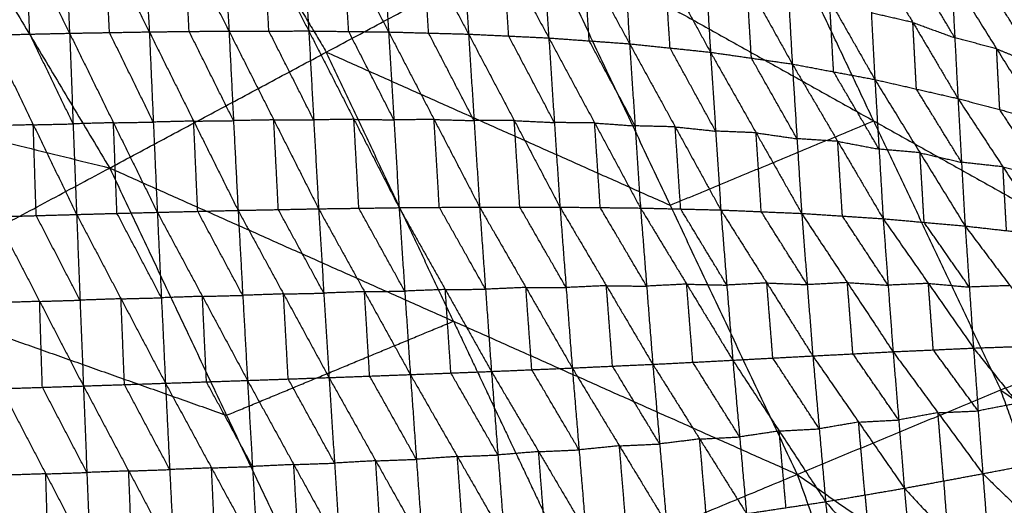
# Model space of a CAD drawing. Header units: millimetres. Extents: x -106 to 110, y -96 to 120.
# Tile 945 of 1020: x 66.24 to 79.39, y 42.53 to 49.01. Entities that reach past the tile are written whole.
import ezdxf

# ---------------------------------------------------------------- set-up
doc = ezdxf.new("R2010")
doc.units = ezdxf.units.MM
doc.header["$MEASUREMENT"] = 0
doc.layers.add('Default', color=7, linetype='Continuous', true_color=0x000000)

msp = doc.modelspace()

# ---------------------------------------------------------------- linework, layer by layer
at = {"layer": 'Default'}
for points in [[(63.687, 53.294, 4.676), (65.564, 50.162, 4.676), (67.441, 47.031, 4.676)], [(78.421, 52.9, 6.953), (80.244, 49.047, 6.953), (82.066, 45.195, 6.953)], [(78.421, 52.9, 6.953), (81.724, 49.661, 7.449), (85.027, 46.421, 7.944)], [(68.458, 51.71, 5.132), (69.397, 50.144, 5.132), (70.335, 48.578, 5.132)], [(77.648, 47.66, 6.271), (76.737, 49.586, 6.271), (75.826, 51.513, 6.271)], [(65.744, 51.144, -1.315), (66.325, 49.987, -1.551), (66.905, 48.83, -1.787)], [(66.796, 51.159, -1.177), (66.85, 49.994, -1.482), (66.905, 48.83, -1.787)], [(66.796, 51.159, -1.177), (67.383, 50.003, -1.411), (67.97, 48.848, -1.644)], [(67.85, 51.165, -1.024), (67.91, 50.007, -1.334), (67.97, 48.848, -1.644)], [(67.85, 51.165, -1.024), (68.442, 50.012, -1.252), (69.035, 48.859, -1.481)], [(68.905, 51.161, -0.851), (68.97, 50.01, -1.166), (69.035, 48.859, -1.481)], [(68.905, 51.161, -0.851), (69.503, 50.01, -1.072), (70.101, 48.86, -1.294)], [(69.963, 51.14, -0.657), (70.032, 50, -0.975), (70.101, 48.86, -1.294)], [(69.963, 51.14, -0.657), (70.565, 49.994, -0.869), (71.168, 48.847, -1.081)], [(71.026, 51.1, -0.44), (71.097, 49.973, -0.76), (71.168, 48.847, -1.081)], [(71.026, 51.1, -0.44), (71.631, 49.959, -0.64), (72.236, 48.818, -0.84)], [(72.091, 51.035, -0.198), (72.163, 49.926, -0.519), (72.236, 48.818, -0.84)], [(72.091, 51.035, -0.198), (72.7, 49.901, -0.383), (73.308, 48.767, -0.569)], [(73.166, 50.936, 0.07), (73.237, 49.852, -0.249), (73.308, 48.767, -0.569)], [(73.166, 50.936, 0.07), (73.777, 49.813, -0.099), (74.387, 48.689, -0.268)], [(74.252, 50.795, 0.363), (74.32, 49.742, 0.048), (74.387, 48.689, -0.268)], [(74.252, 50.795, 0.363), (74.86, 49.685, 0.211), (75.468, 48.576, 0.06)], [(75.345, 50.597, 0.678), (75.407, 49.587, 0.369), (75.468, 48.576, 0.06)], [(75.345, 50.597, 0.678), (75.953, 49.508, 0.547), (76.561, 48.419, 0.417)], [(76.453, 50.331, 1.015), (76.507, 49.375, 0.716), (76.561, 48.419, 0.417)], [(76.453, 50.331, 1.015), (77.059, 49.271, 0.908), (77.664, 48.212, 0.802)], [(67.441, 47.031, 4.676), (70.335, 48.578, 5.132), (73.23, 50.125, 5.589)], [(73.23, 50.125, 5.589), (74.929, 46.534, 5.589), (76.627, 42.942, 5.589)], [(73.23, 50.125, 5.589), (77.648, 47.66, 6.271), (82.066, 45.195, 6.953)], [(67.438, 48.839, -1.715), (67.41, 49.421, -1.563), (67.383, 50.003, -1.411)], [(68.502, 48.854, -1.562), (68.472, 49.433, -1.407), (68.442, 50.012, -1.252)], [(69.568, 48.859, -1.387), (69.535, 49.435, -1.23), (69.503, 50.01, -1.072)], [(70.634, 48.853, -1.187), (70.6, 49.424, -1.028), (70.565, 49.994, -0.869)], [(66.373, 48.818, -1.85), (66.349, 49.402, -1.7), (66.325, 49.987, -1.551)], [(71.702, 48.832, -0.96), (71.666, 49.396, -0.8), (71.631, 49.959, -0.64)], [(72.772, 48.793, -0.704), (72.736, 49.347, -0.544), (72.7, 49.901, -0.383)], [(77.57, 49.989, 1.373), (77.617, 49.1, 1.087), (77.664, 48.212, 0.802)], [(77.57, 49.989, 1.373), (78.172, 48.973, 1.293), (78.774, 47.958, 1.214)], [(73.848, 48.728, -0.418), (73.812, 49.27, -0.259), (73.777, 49.813, -0.099)], [(78.732, 48.769, 1.482), (78.431, 49.277, 1.522), (78.13, 49.785, 1.561)], [(74.928, 48.633, -0.104), (74.894, 49.159, 0.054), (74.86, 49.685, 0.211)], [(76.015, 48.498, 0.238), (75.984, 49.003, 0.393), (75.953, 49.508, 0.547)], [(78.69, 49.58, 1.75), (78.732, 48.769, 1.482), (78.774, 47.958, 1.214)], [(78.69, 49.58, 1.75), (79.291, 48.622, 1.703), (79.892, 47.663, 1.657)], [(57.851, 49.395, 4.188), (62.646, 48.213, 4.432), (67.441, 47.031, 4.676)], [(79.851, 48.391, 1.903), (79.551, 48.87, 1.926), (79.25, 49.35, 1.949)], [(77.113, 48.315, 0.609), (77.086, 48.793, 0.759), (77.059, 49.271, 0.908)], [(78.172, 48.973, 1.293), (77.895, 49.037, 1.19), (77.617, 49.1, 1.087)], [(78.219, 48.085, 1.008), (78.196, 48.529, 1.151), (78.172, 48.973, 1.293)], [(78.172, 48.973, 1.293), (78.452, 48.871, 1.388), (78.732, 48.769, 1.482)], [(65.841, 48.806, -1.912), (66.373, 48.818, -1.85), (66.905, 48.83, -1.787)], [(66.952, 47.62, -1.837), (66.663, 48.219, -1.843), (66.373, 48.818, -1.85)], [(66.905, 48.83, -1.787), (67.438, 48.839, -1.715), (67.97, 48.848, -1.644)], [(66.905, 48.83, -1.787), (66.952, 47.62, -1.837), (66.999, 46.411, -1.888)], [(66.905, 48.83, -1.787), (67.491, 47.635, -1.77), (68.077, 46.44, -1.753)], [(68.024, 47.644, -1.699), (67.731, 48.242, -1.707), (67.438, 48.839, -1.715)], [(67.97, 48.848, -1.644), (68.502, 48.854, -1.562), (69.035, 48.859, -1.481)], [(67.97, 48.848, -1.644), (68.024, 47.644, -1.699), (68.077, 46.44, -1.753)], [(67.97, 48.848, -1.644), (68.563, 47.657, -1.621), (69.156, 46.466, -1.598)], [(69.095, 47.663, -1.54), (68.799, 48.258, -1.551), (68.502, 48.854, -1.562)], [(69.035, 48.859, -1.481), (69.568, 48.859, -1.387), (70.101, 48.86, -1.294)], [(69.035, 48.859, -1.481), (69.095, 47.663, -1.54), (69.156, 46.466, -1.598)], [(69.035, 48.859, -1.481), (69.633, 47.673, -1.45), (70.232, 46.487, -1.42)], [(70.166, 47.673, -1.357), (69.867, 48.266, -1.372), (69.568, 48.859, -1.387)], [(70.101, 48.86, -1.294), (70.166, 47.673, -1.357), (70.232, 46.487, -1.42)], [(70.101, 48.86, -1.294), (70.634, 48.853, -1.187), (71.168, 48.847, -1.081)], [(70.101, 48.86, -1.294), (70.704, 47.681, -1.254), (71.308, 46.502, -1.214)], [(71.238, 47.674, -1.148), (70.936, 48.264, -1.168), (70.634, 48.853, -1.187)], [(71.168, 48.847, -1.081), (71.238, 47.674, -1.148), (71.308, 46.502, -1.214)], [(71.168, 48.847, -1.081), (71.702, 48.832, -0.96), (72.236, 48.818, -0.84)], [(71.168, 48.847, -1.081), (71.775, 47.678, -1.03), (72.383, 46.51, -0.98)], [(72.309, 47.664, -0.91), (72.005, 48.248, -0.935), (71.702, 48.832, -0.96)], [(72.236, 48.818, -0.84), (72.309, 47.664, -0.91), (72.383, 46.51, -0.98)], [(72.236, 48.818, -0.84), (72.772, 48.793, -0.704), (73.308, 48.767, -0.569)], [(72.236, 48.818, -0.84), (72.846, 47.664, -0.777), (73.457, 46.509, -0.715)], [(65.841, 48.806, -1.912), (66.42, 47.608, -1.9), (66.999, 46.411, -1.888)], [(73.382, 47.638, -0.642), (73.077, 48.215, -0.673), (72.772, 48.793, -0.704)], [(73.308, 48.767, -0.569), (73.382, 47.638, -0.642), (73.457, 46.509, -0.715)], [(73.308, 48.767, -0.569), (73.848, 48.728, -0.418), (74.387, 48.689, -0.268)], [(73.308, 48.767, -0.569), (73.92, 47.632, -0.493), (74.533, 46.497, -0.418)], [(74.46, 47.593, -0.343), (74.154, 48.161, -0.381), (73.848, 48.728, -0.418)], [(74.387, 48.689, -0.268), (74.46, 47.593, -0.343), (74.533, 46.497, -0.418)], [(74.387, 48.689, -0.268), (74.928, 48.633, -0.104), (75.468, 48.576, 0.06)], [(74.387, 48.689, -0.268), (74.997, 47.58, -0.18), (75.606, 46.471, -0.093)], [(79.291, 48.622, 1.703), (79.012, 48.695, 1.593), (78.732, 48.769, 1.482)], [(70.335, 48.578, 5.132), (72.632, 47.556, 5.36), (74.929, 46.534, 5.589)], [(72.034, 44.986, 5.132), (71.185, 46.782, 5.132), (70.335, 48.578, 5.132)], [(75.537, 47.523, -0.017), (75.232, 48.078, -0.06), (74.928, 48.633, -0.104)], [(75.468, 48.576, 0.06), (75.537, 47.523, -0.017), (75.606, 46.471, -0.093)], [(75.468, 48.576, 0.06), (76.015, 48.498, 0.238), (76.561, 48.419, 0.417)], [(75.468, 48.576, 0.06), (76.077, 47.501, 0.162), (76.686, 46.425, 0.264)], [(79.333, 47.81, 1.436), (79.312, 48.216, 1.569), (79.291, 48.622, 1.703)], [(79.291, 48.622, 1.703), (79.571, 48.506, 1.803), (79.851, 48.391, 1.903)], [(76.624, 47.422, 0.34), (76.319, 47.96, 0.289), (76.015, 48.498, 0.238)], [(76.561, 48.419, 0.417), (76.624, 47.422, 0.34), (76.686, 46.425, 0.264)], [(76.561, 48.419, 0.417), (77.113, 48.315, 0.609), (77.664, 48.212, 0.802)], [(76.561, 48.419, 0.417), (77.168, 47.387, 0.534), (77.775, 46.354, 0.652)], [(77.72, 47.283, 0.727), (77.416, 47.799, 0.668), (77.113, 48.315, 0.609)], [(77.664, 48.212, 0.802), (77.72, 47.283, 0.727), (77.775, 46.354, 0.652)], [(77.664, 48.212, 0.802), (78.219, 48.085, 1.008), (78.774, 47.958, 1.214)], [(77.664, 48.212, 0.802), (78.267, 47.234, 0.937), (78.87, 46.257, 1.071)], [(78.822, 47.107, 1.143), (78.521, 47.596, 1.076), (78.219, 48.085, 1.008)], [(78.774, 47.958, 1.214), (78.822, 47.107, 1.143), (78.87, 46.257, 1.071)], [(78.774, 47.958, 1.214), (79.333, 47.81, 1.436), (79.892, 47.663, 1.657)], [(78.774, 47.958, 1.214), (79.376, 47.046, 1.369), (79.977, 46.133, 1.524)], [(79.935, 46.898, 1.591), (79.634, 47.354, 1.513), (79.333, 47.81, 1.436)], [(67.491, 47.635, -1.77), (67.222, 47.628, -1.804), (66.952, 47.62, -1.837)], [(67.491, 47.635, -1.77), (67.758, 47.64, -1.734), (68.024, 47.644, -1.699)], [(67.538, 46.426, -1.82), (67.515, 47.03, -1.795), (67.491, 47.635, -1.77)], [(68.563, 47.657, -1.621), (68.293, 47.651, -1.66), (68.024, 47.644, -1.699)], [(68.563, 47.657, -1.621), (68.829, 47.66, -1.58), (69.095, 47.663, -1.54)], [(68.617, 46.453, -1.676), (68.59, 47.055, -1.648), (68.563, 47.657, -1.621)], [(69.633, 47.673, -1.45), (69.364, 47.668, -1.495), (69.095, 47.663, -1.54)], [(69.694, 46.476, -1.509), (69.664, 47.075, -1.48), (69.633, 47.673, -1.45)], [(69.633, 47.673, -1.45), (69.9, 47.673, -1.404), (70.166, 47.673, -1.357)], [(70.704, 47.681, -1.254), (70.435, 47.677, -1.305), (70.166, 47.673, -1.357)], [(70.77, 46.494, -1.317), (70.737, 47.088, -1.286), (70.704, 47.681, -1.254)], [(70.704, 47.681, -1.254), (70.971, 47.678, -1.201), (71.238, 47.674, -1.148)], [(71.775, 47.678, -1.03), (71.506, 47.676, -1.089), (71.238, 47.674, -1.148)], [(71.845, 46.506, -1.097), (71.81, 47.092, -1.064), (71.775, 47.678, -1.03)], [(71.775, 47.678, -1.03), (72.042, 47.671, -0.97), (72.309, 47.664, -0.91)], [(72.846, 47.664, -0.777), (72.578, 47.664, -0.843), (72.309, 47.664, -0.91)], [(72.92, 46.51, -0.847), (72.883, 47.087, -0.812), (72.846, 47.664, -0.777)], [(72.846, 47.664, -0.777), (73.114, 47.651, -0.709), (73.382, 47.638, -0.642)], [(73.92, 47.632, -0.493), (73.651, 47.635, -0.568), (73.382, 47.638, -0.642)], [(73.995, 46.503, -0.566), (73.958, 47.068, -0.53), (73.92, 47.632, -0.493)], [(73.92, 47.632, -0.493), (74.19, 47.613, -0.418), (74.46, 47.593, -0.343)], [(74.929, 46.534, 5.589), (76.288, 47.097, 5.93), (77.648, 47.66, 6.271)], [(77.648, 47.66, 6.271), (78.497, 45.864, 6.271), (79.347, 44.068, 6.271)], [(66.42, 47.608, -1.9), (66.15, 47.601, -1.929), (65.88, 47.593, -1.959)], [(66.42, 47.608, -1.9), (66.686, 47.614, -1.869), (66.952, 47.62, -1.837)], [(66.459, 46.396, -1.946), (66.439, 47.002, -1.923), (66.42, 47.608, -1.9)], [(74.997, 47.58, -0.18), (74.728, 47.587, -0.262), (74.46, 47.593, -0.343)], [(75.07, 46.484, -0.256), (75.033, 47.032, -0.218), (74.997, 47.58, -0.18)], [(74.997, 47.58, -0.18), (75.267, 47.552, -0.099), (75.537, 47.523, -0.017)], [(76.077, 47.501, 0.162), (75.807, 47.512, 0.073), (75.537, 47.523, -0.017)], [(76.146, 46.448, 0.085), (76.112, 46.974, 0.124), (76.077, 47.501, 0.162)], [(76.077, 47.501, 0.162), (76.35, 47.461, 0.251), (76.624, 47.422, 0.34)], [(77.168, 47.387, 0.534), (76.896, 47.404, 0.437), (76.624, 47.422, 0.34)], [(77.231, 46.39, 0.458), (77.199, 46.888, 0.496), (77.168, 47.387, 0.534)], [(77.168, 47.387, 0.534), (77.444, 47.335, 0.631), (77.72, 47.283, 0.727)], [(78.267, 47.234, 0.937), (77.994, 47.259, 0.832), (77.72, 47.283, 0.727)], [(78.323, 46.306, 0.862), (78.295, 46.77, 0.899), (78.267, 47.234, 0.937)], [(78.267, 47.234, 0.937), (78.545, 47.171, 1.04), (78.822, 47.107, 1.143)], [(79.376, 47.046, 1.369), (79.099, 47.076, 1.256), (78.822, 47.107, 1.143)], [(61.251, 43.722, 4.188), (64.346, 45.377, 4.432), (67.441, 47.031, 4.676)], [(67.441, 47.031, 4.676), (69.002, 43.73, 4.676), (70.563, 40.43, 4.676)], [(67.441, 47.031, 4.676), (72.034, 44.986, 5.132), (76.627, 42.942, 5.589)], [(79.423, 46.195, 1.298), (79.4, 46.62, 1.334), (79.376, 47.046, 1.369)], [(79.376, 47.046, 1.369), (79.655, 46.972, 1.48), (79.935, 46.898, 1.591)], [(66.999, 46.411, -1.888), (67.538, 46.426, -1.82), (68.077, 46.44, -1.753)], [(68.077, 46.44, -1.753), (68.617, 46.453, -1.676), (69.156, 46.466, -1.598)], [(68.077, 46.44, -1.753), (68.132, 45.299, -1.577), (68.186, 44.159, -1.402)], [(68.077, 46.44, -1.753), (68.68, 45.318, -1.503), (69.282, 44.196, -1.252)], [(69.219, 45.331, -1.425), (68.918, 45.892, -1.551), (68.617, 46.453, -1.676)], [(69.156, 46.466, -1.598), (69.694, 46.476, -1.509), (70.232, 46.487, -1.42)], [(69.156, 46.466, -1.598), (69.219, 45.331, -1.425), (69.282, 44.196, -1.252)], [(69.156, 46.466, -1.598), (69.763, 45.35, -1.34), (70.371, 44.234, -1.081)], [(70.302, 45.361, -1.25), (69.998, 45.918, -1.38), (69.694, 46.476, -1.509)], [(70.232, 46.487, -1.42), (70.77, 46.494, -1.317), (71.308, 46.502, -1.214)], [(70.232, 46.487, -1.42), (70.302, 45.361, -1.25), (70.371, 44.234, -1.081)], [(70.232, 46.487, -1.42), (70.845, 45.381, -1.152), (71.458, 44.274, -0.884)], [(71.383, 45.388, -1.049), (71.076, 45.941, -1.183), (70.77, 46.494, -1.317)], [(71.308, 46.502, -1.214), (71.845, 46.506, -1.097), (72.383, 46.51, -0.98)], [(71.308, 46.502, -1.214), (71.383, 45.388, -1.049), (71.458, 44.274, -0.884)], [(71.308, 46.502, -1.214), (71.925, 45.409, -0.937), (72.541, 44.316, -0.66)], [(72.462, 45.413, -0.82), (72.154, 45.96, -0.959), (71.845, 46.506, -1.097)], [(72.383, 46.51, -0.98), (72.462, 45.413, -0.82), (72.541, 44.316, -0.66)], [(72.383, 46.51, -0.98), (72.92, 46.51, -0.847), (73.457, 46.509, -0.715)], [(72.383, 46.51, -0.98), (73.002, 45.436, -0.694), (73.621, 44.362, -0.408)], [(73.539, 45.436, -0.561), (73.229, 45.973, -0.704), (72.92, 46.51, -0.847)], [(73.457, 46.509, -0.715), (73.539, 45.436, -0.561), (73.621, 44.362, -0.408)], [(73.457, 46.509, -0.715), (73.995, 46.503, -0.566), (74.533, 46.497, -0.418)], [(73.457, 46.509, -0.715), (74.077, 45.46, -0.42), (74.697, 44.411, -0.126)], [(74.615, 45.454, -0.272), (74.305, 45.979, -0.419), (73.995, 46.503, -0.566)], [(74.533, 46.497, -0.418), (74.615, 45.454, -0.272), (74.697, 44.411, -0.126)], [(74.533, 46.497, -0.418), (75.07, 46.484, -0.256), (75.606, 46.471, -0.093)], [(74.533, 46.497, -0.418), (75.15, 45.481, -0.117), (75.766, 44.466, 0.183)], [(75.686, 45.468, 0.045), (75.378, 45.976, -0.105), (75.07, 46.484, -0.256)], [(75.606, 46.471, -0.093), (75.686, 45.468, 0.045), (75.766, 44.466, 0.183)], [(75.606, 46.471, -0.093), (76.146, 46.448, 0.085), (76.686, 46.425, 0.264)], [(75.606, 46.471, -0.093), (76.221, 45.497, 0.215), (76.835, 44.523, 0.523)], [(76.761, 45.474, 0.393), (76.453, 45.961, 0.239), (76.146, 46.448, 0.085)], [(65.919, 46.38, -2.005), (66.459, 46.396, -1.946), (66.999, 46.411, -1.888)], [(65.919, 46.38, -2.005), (66.505, 45.251, -1.768), (67.09, 44.122, -1.531)], [(67.044, 45.267, -1.709), (66.752, 45.831, -1.828), (66.459, 46.396, -1.946)], [(66.999, 46.411, -1.888), (67.044, 45.267, -1.709), (67.09, 44.122, -1.531)], [(66.999, 46.411, -1.888), (67.592, 45.285, -1.645), (68.186, 44.159, -1.402)], [(68.132, 45.299, -1.577), (67.835, 45.863, -1.699), (67.538, 46.426, -1.82)], [(76.686, 46.425, 0.264), (76.761, 45.474, 0.393), (76.835, 44.523, 0.523)], [(76.686, 46.425, 0.264), (77.231, 46.39, 0.458), (77.775, 46.354, 0.652)], [(76.686, 46.425, 0.264), (77.297, 45.502, 0.578), (77.907, 44.579, 0.893)], [(77.841, 45.467, 0.773), (77.536, 45.928, 0.615), (77.231, 46.39, 0.458)], [(77.775, 46.354, 0.652), (77.841, 45.467, 0.773), (77.907, 44.579, 0.893)], [(77.775, 46.354, 0.652), (78.323, 46.306, 0.862), (78.87, 46.257, 1.071)], [(77.775, 46.354, 0.652), (78.379, 45.491, 0.973), (78.982, 44.628, 1.293)], [(78.926, 45.442, 1.182), (78.624, 45.874, 1.022), (78.323, 46.306, 0.862)], [(78.87, 46.257, 1.071), (78.926, 45.442, 1.182), (78.982, 44.628, 1.293)], [(78.87, 46.257, 1.071), (79.423, 46.195, 1.298), (79.977, 46.133, 1.524)], [(78.87, 46.257, 1.071), (79.469, 45.461, 1.398), (80.068, 44.666, 1.725)], [(70.845, 45.381, -1.152), (71.114, 45.384, -1.101), (71.383, 45.388, -1.049)], [(71.925, 45.409, -0.937), (71.654, 45.399, -0.993), (71.383, 45.388, -1.049)], [(71.925, 45.409, -0.937), (72.193, 45.411, -0.879), (72.462, 45.413, -0.82)], [(72, 44.295, -0.772), (71.962, 44.852, -0.855), (71.925, 45.409, -0.937)], [(73.002, 45.436, -0.694), (72.732, 45.425, -0.757), (72.462, 45.413, -0.82)], [(73.081, 44.339, -0.534), (73.041, 44.888, -0.614), (73.002, 45.436, -0.694)], [(73.002, 45.436, -0.694), (73.27, 45.436, -0.628), (73.539, 45.436, -0.561)], [(74.077, 45.46, -0.42), (73.808, 45.448, -0.491), (73.539, 45.436, -0.561)], [(74.159, 44.387, -0.267), (74.118, 44.923, -0.344), (74.077, 45.46, -0.42)], [(74.077, 45.46, -0.42), (74.346, 45.457, -0.346), (74.615, 45.454, -0.272)], [(75.15, 45.481, -0.117), (74.882, 45.468, -0.195), (74.615, 45.454, -0.272)], [(75.232, 44.438, 0.029), (75.191, 44.96, -0.044), (75.15, 45.481, -0.117)], [(75.15, 45.481, -0.117), (75.418, 45.475, -0.036), (75.686, 45.468, 0.045)], [(76.221, 45.497, 0.215), (75.954, 45.483, 0.13), (75.686, 45.468, 0.045)], [(76.301, 44.495, 0.353), (76.261, 44.996, 0.284), (76.221, 45.497, 0.215)], [(76.221, 45.497, 0.215), (76.491, 45.486, 0.304), (76.761, 45.474, 0.393)], [(77.297, 45.502, 0.578), (77.029, 45.488, 0.486), (76.761, 45.474, 0.393)], [(77.371, 44.551, 0.708), (77.334, 45.027, 0.643), (77.297, 45.502, 0.578)], [(77.297, 45.502, 0.578), (77.569, 45.484, 0.675), (77.841, 45.467, 0.773)], [(78.379, 45.491, 0.973), (78.11, 45.479, 0.873), (77.841, 45.467, 0.773)], [(78.445, 44.603, 1.093), (78.412, 45.047, 1.033), (78.379, 45.491, 0.973)], [(78.379, 45.491, 0.973), (78.653, 45.467, 1.077), (78.926, 45.442, 1.182)], [(79.469, 45.461, 1.398), (79.198, 45.452, 1.29), (78.926, 45.442, 1.182)], [(64.346, 45.377, 4.432), (66.674, 44.553, 4.554), (69.002, 43.73, 4.676)], [(66.505, 45.251, -1.768), (66.775, 45.259, -1.739), (67.044, 45.267, -1.709)], [(67.592, 45.285, -1.645), (67.318, 45.276, -1.677), (67.044, 45.267, -1.709)], [(67.592, 45.285, -1.645), (67.862, 45.292, -1.611), (68.132, 45.299, -1.577)], [(67.638, 44.14, -1.466), (67.615, 44.713, -1.555), (67.592, 45.285, -1.645)], [(68.68, 45.318, -1.503), (68.406, 45.309, -1.54), (68.132, 45.299, -1.577)], [(68.68, 45.318, -1.503), (68.949, 45.325, -1.464), (69.219, 45.331, -1.425)], [(68.734, 44.177, -1.327), (68.707, 44.748, -1.415), (68.68, 45.318, -1.503)], [(69.763, 45.35, -1.34), (69.491, 45.341, -1.382), (69.219, 45.331, -1.425)], [(69.763, 45.35, -1.34), (70.032, 45.355, -1.295), (70.302, 45.361, -1.25)], [(69.826, 44.215, -1.167), (69.795, 44.783, -1.253), (69.763, 45.35, -1.34)], [(70.845, 45.381, -1.152), (70.573, 45.371, -1.201), (70.302, 45.361, -1.25)], [(70.914, 44.254, -0.983), (70.88, 44.817, -1.067), (70.845, 45.381, -1.152)], [(66.505, 45.251, -1.768), (66.23, 45.242, -1.796), (65.956, 45.233, -1.824)], [(66.541, 44.104, -1.588), (66.523, 44.677, -1.678), (66.505, 45.251, -1.768)], [(76.627, 42.942, 5.589), (79.347, 44.068, 6.271), (82.066, 45.195, 6.953)], [(69.002, 43.73, 4.676), (70.518, 44.358, 4.904), (72.034, 44.986, 5.132)], [(72.034, 44.986, 5.132), (72.815, 43.336, 5.132), (73.595, 41.686, 5.132)], [(77.907, 44.579, 0.893), (78.445, 44.603, 1.093), (78.982, 44.628, 1.293)], [(79.044, 43.789, 1.627), (78.745, 44.196, 1.36), (78.445, 44.603, 1.093)], [(78.982, 44.628, 1.293), (79.525, 44.647, 1.509), (80.068, 44.666, 1.725)], [(78.982, 44.628, 1.293), (79.044, 43.789, 1.627), (79.106, 42.951, 1.961)], [(78.982, 44.628, 1.293), (79.571, 43.891, 1.813), (80.16, 43.153, 2.334)], [(74.697, 44.411, -0.126), (75.232, 44.438, 0.029), (75.766, 44.466, 0.183)], [(75.766, 44.466, 0.183), (76.301, 44.495, 0.353), (76.835, 44.523, 0.523)], [(75.766, 44.466, 0.183), (75.858, 43.442, 0.59), (75.949, 42.418, 0.997)], [(75.766, 44.466, 0.183), (76.386, 43.521, 0.738), (77.006, 42.577, 1.293)], [(76.921, 43.55, 0.908), (76.611, 44.022, 0.631), (76.301, 44.495, 0.353)], [(76.835, 44.523, 0.523), (77.371, 44.551, 0.708), (77.907, 44.579, 0.893)], [(76.835, 44.523, 0.523), (76.921, 43.55, 0.908), (77.006, 42.577, 1.293)], [(76.835, 44.523, 0.523), (77.447, 43.64, 1.069), (78.058, 42.757, 1.615)], [(77.983, 43.668, 1.254), (77.677, 44.11, 0.981), (77.371, 44.551, 0.708)], [(77.907, 44.579, 0.893), (77.983, 43.668, 1.254), (78.058, 42.757, 1.615)], [(77.907, 44.579, 0.893), (78.507, 43.765, 1.427), (79.106, 42.951, 1.961)], [(72.541, 44.316, -0.66), (73.081, 44.339, -0.534), (73.621, 44.362, -0.408)], [(73.712, 43.269, 0.034), (73.396, 43.804, -0.25), (73.081, 44.339, -0.534)], [(73.621, 44.362, -0.408), (74.159, 44.387, -0.267), (74.697, 44.411, -0.126)], [(73.621, 44.362, -0.408), (73.712, 43.269, 0.034), (73.803, 42.175, 0.476)], [(73.621, 44.362, -0.408), (74.251, 43.323, 0.158), (74.881, 42.284, 0.725)], [(74.789, 43.348, 0.299), (74.474, 43.867, 0.016), (74.159, 44.387, -0.267)], [(74.697, 44.411, -0.126), (74.789, 43.348, 0.299), (74.881, 42.284, 0.725)], [(74.697, 44.411, -0.126), (75.323, 43.414, 0.435), (75.949, 42.418, 0.997)], [(75.858, 43.442, 0.59), (75.545, 43.94, 0.309), (75.232, 44.438, 0.029)], [(69.282, 44.196, -1.252), (69.826, 44.215, -1.167), (70.371, 44.234, -1.081)], [(70.445, 43.092, -0.606), (70.136, 43.654, -0.886), (69.826, 44.215, -1.167)], [(70.371, 44.234, -1.081), (70.914, 44.254, -0.983), (71.458, 44.274, -0.884)], [(70.371, 44.234, -1.081), (70.445, 43.092, -0.606), (70.519, 41.95, -0.131)], [(70.371, 44.234, -1.081), (70.995, 43.123, -0.516), (71.62, 42.012, 0.049)], [(71.539, 43.143, -0.418), (71.227, 43.699, -0.7), (70.914, 44.254, -0.983)], [(71.458, 44.274, -0.884), (72, 44.295, -0.772), (72.541, 44.316, -0.66)], [(71.458, 44.274, -0.884), (71.539, 43.143, -0.418), (71.62, 42.012, 0.049)], [(71.458, 44.274, -0.884), (72.086, 43.18, -0.317), (72.715, 42.085, 0.251)], [(72.628, 43.201, -0.205), (72.314, 43.748, -0.489), (72, 44.295, -0.772)], [(72.541, 44.316, -0.66), (72.628, 43.201, -0.205), (72.715, 42.085, 0.251)], [(72.541, 44.316, -0.66), (73.172, 43.246, -0.092), (73.803, 42.175, 0.476)], [(65.992, 44.086, -1.644), (66.541, 44.104, -1.588), (67.09, 44.122, -1.531)], [(65.992, 44.086, -1.644), (66.587, 42.949, -1.099), (67.182, 41.812, -0.553)], [(67.136, 42.967, -1.042), (66.839, 43.536, -1.315), (66.541, 44.104, -1.588)], [(67.09, 44.122, -1.531), (67.638, 44.14, -1.466), (68.186, 44.159, -1.402)], [(67.09, 44.122, -1.531), (67.136, 42.967, -1.042), (67.182, 41.812, -0.553)], [(67.09, 44.122, -1.531), (67.695, 42.987, -0.981), (68.299, 41.853, -0.43)], [(68.243, 43.006, -0.916), (67.941, 43.573, -1.191), (67.638, 44.14, -1.466)], [(68.186, 44.159, -1.402), (68.734, 44.177, -1.327), (69.282, 44.196, -1.252)], [(68.186, 44.159, -1.402), (68.243, 43.006, -0.916), (68.299, 41.853, -0.43)], [(68.186, 44.159, -1.402), (68.801, 43.028, -0.845), (69.415, 41.898, -0.289)], [(69.348, 43.047, -0.771), (69.041, 43.612, -1.049), (68.734, 44.177, -1.327)], [(69.282, 44.196, -1.252), (69.348, 43.047, -0.771), (69.415, 41.898, -0.289)], [(69.282, 44.196, -1.252), (69.9, 43.073, -0.692), (70.519, 41.95, -0.131)], [(79.347, 44.068, 6.271), (81.424, 42.625, 6.612), (83.502, 41.182, 6.953)], [(80.782, 40.055, 6.271), (80.064, 42.062, 6.271), (79.347, 44.068, 6.271)], [(79.571, 43.891, 1.813), (79.308, 43.84, 1.72), (79.044, 43.789, 1.627)], [(61.251, 43.722, 4.188), (65.907, 42.076, 4.432), (70.563, 40.43, 4.676)], [(78.507, 43.765, 1.427), (78.245, 43.717, 1.341), (77.983, 43.668, 1.254)], [(78.507, 43.765, 1.427), (78.776, 43.777, 1.527), (79.044, 43.789, 1.627)], [(78.582, 42.854, 1.788), (78.545, 43.31, 1.608), (78.507, 43.765, 1.427)], [(76.386, 43.521, 0.738), (76.653, 43.536, 0.823), (76.921, 43.55, 0.908)], [(77.447, 43.64, 1.069), (77.184, 43.595, 0.989), (76.921, 43.55, 0.908)], [(77.447, 43.64, 1.069), (77.715, 43.654, 1.161), (77.983, 43.668, 1.254)], [(77.532, 42.667, 1.454), (77.489, 43.154, 1.262), (77.447, 43.64, 1.069)], [(75.323, 43.414, 0.435), (75.056, 43.381, 0.367), (74.789, 43.348, 0.299)], [(75.323, 43.414, 0.435), (75.59, 43.428, 0.513), (75.858, 43.442, 0.59)], [(75.415, 42.351, 0.861), (75.369, 42.883, 0.648), (75.323, 43.414, 0.435)], [(76.386, 43.521, 0.738), (76.122, 43.481, 0.664), (75.858, 43.442, 0.59)], [(76.477, 42.497, 1.145), (76.432, 43.009, 0.942), (76.386, 43.521, 0.738)], [(74.251, 43.323, 0.158), (73.981, 43.296, 0.096), (73.712, 43.269, 0.034)], [(74.251, 43.323, 0.158), (74.52, 43.335, 0.229), (74.789, 43.348, 0.299)], [(74.342, 42.229, 0.6), (74.297, 42.776, 0.379), (74.251, 43.323, 0.158)], [(72.086, 43.18, -0.317), (71.813, 43.162, -0.367), (71.539, 43.143, -0.418)], [(72.086, 43.18, -0.317), (72.357, 43.19, -0.261), (72.628, 43.201, -0.205)], [(72.167, 42.049, 0.15), (72.127, 42.614, -0.084), (72.086, 43.18, -0.317)], [(73.172, 43.246, -0.092), (72.9, 43.223, -0.149), (72.628, 43.201, -0.205)], [(73.172, 43.246, -0.092), (73.442, 43.257, -0.029), (73.712, 43.269, 0.034)], [(73.259, 42.13, 0.363), (73.215, 42.688, 0.136), (73.172, 43.246, -0.092)], [(79.106, 42.951, 1.961), (79.633, 43.052, 2.147), (80.16, 43.153, 2.334)], [(68.801, 43.028, -0.845), (68.522, 43.017, -0.881), (68.243, 43.006, -0.916)], [(68.801, 43.028, -0.845), (69.075, 43.038, -0.808), (69.348, 43.047, -0.771)], [(68.857, 41.876, -0.36), (68.829, 42.452, -0.602), (68.801, 43.028, -0.845)], [(69.9, 43.073, -0.692), (69.624, 43.06, -0.731), (69.348, 43.047, -0.771)], [(69.9, 43.073, -0.692), (70.172, 43.083, -0.649), (70.445, 43.092, -0.606)], [(69.967, 41.924, -0.21), (69.934, 42.499, -0.451), (69.9, 43.073, -0.692)], [(70.995, 43.123, -0.516), (70.72, 43.108, -0.561), (70.445, 43.092, -0.606)], [(70.995, 43.123, -0.516), (71.267, 43.133, -0.467), (71.539, 43.143, -0.418)], [(71.069, 41.981, -0.041), (71.032, 42.552, -0.279), (70.995, 43.123, -0.516)], [(66.587, 42.949, -1.099), (66.307, 42.94, -1.126), (66.027, 42.93, -1.153)], [(66.587, 42.949, -1.099), (66.862, 42.958, -1.071), (67.136, 42.967, -1.042)], [(66.622, 41.794, -0.608), (66.605, 42.371, -0.853), (66.587, 42.949, -1.099)], [(67.695, 42.987, -0.981), (67.415, 42.977, -1.011), (67.136, 42.967, -1.042)], [(67.695, 42.987, -0.981), (67.969, 42.997, -0.948), (68.243, 43.006, -0.916)], [(67.741, 41.833, -0.492), (67.718, 42.41, -0.736), (67.695, 42.987, -0.981)], [(70.563, 40.43, 4.676), (73.595, 41.686, 5.132), (76.627, 42.942, 5.589)], [(76.627, 42.942, 5.589), (77.966, 39.201, 5.589), (79.304, 35.46, 5.589)], [(76.627, 42.942, 5.589), (80.782, 40.055, 6.271), (84.937, 37.169, 6.953)], [(78.058, 42.757, 1.615), (78.582, 42.854, 1.788), (79.106, 42.951, 1.961)], [(79.106, 42.951, 1.961), (79.162, 42.237, 2.465), (79.218, 41.522, 2.968)], [(79.106, 42.951, 1.961), (79.67, 42.407, 2.605), (80.234, 41.863, 3.249)], [(77.006, 42.577, 1.293), (77.532, 42.667, 1.454), (78.058, 42.757, 1.615)], [(78.058, 42.757, 1.615), (78.128, 41.983, 2.16), (78.198, 41.209, 2.705)], [(78.058, 42.757, 1.615), (78.638, 42.14, 2.292), (79.218, 41.522, 2.968)], [(78.582, 42.854, 1.788), (78.61, 42.497, 2.04), (78.638, 42.14, 2.292)], [(77.532, 42.667, 1.454), (77.567, 42.28, 1.727), (77.602, 41.893, 1.999)], [(75.949, 42.418, 0.997), (76.477, 42.497, 1.145), (77.006, 42.577, 1.293)], [(77.006, 42.577, 1.293), (77.086, 41.753, 1.875), (77.165, 40.929, 2.457)], [(77.006, 42.577, 1.293), (77.602, 41.893, 1.999), (78.198, 41.209, 2.705)]]:
    msp.add_open_spline(points, degree=2, dxfattribs=at)

doc.saveas('drawing.dxf')
